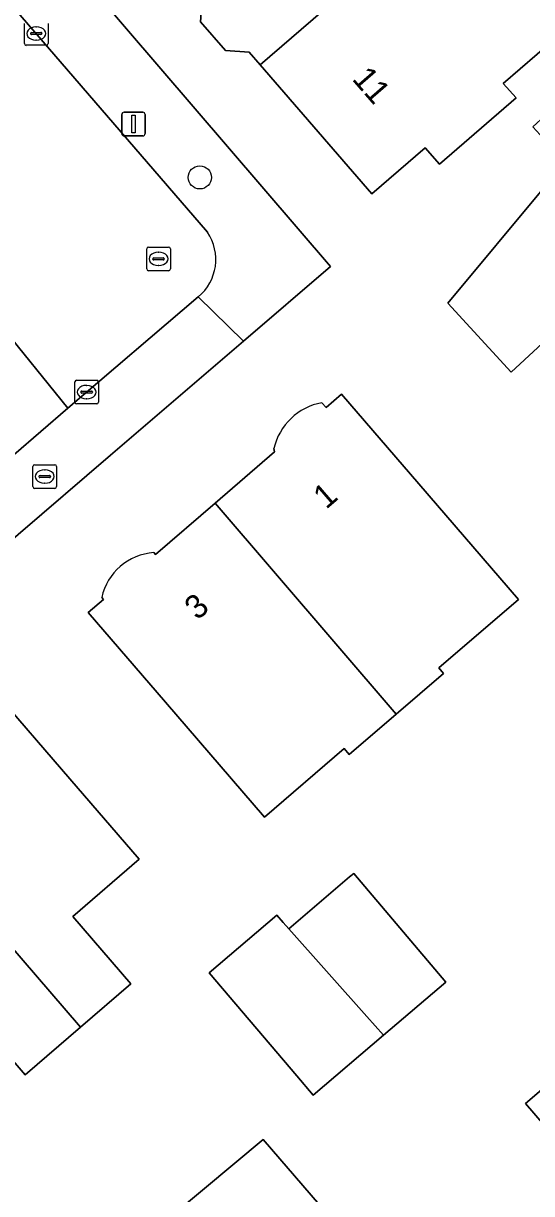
# Model space of a CAD drawing. Extents: x 161772 to 163126, y 383092 to 383917.
# Drawn here: x 162512.84 to 162534.31, y 383442.75 to 383492.19 of the extents above; entities that cross this region are included whole.
import ezdxf

# ---------------------------------------------------------------- set-up
doc = ezdxf.new("R2010")
doc.units = 0
for name, color, linetype in [('IMGEO_Boom', 7, 'Continuous'), ('IMGEO_Brandkraan', 7, 'Continuous'), ('IMGEO_Erf', 7, 'Continuous'), ('IMGEO_Kolk', 7, 'Continuous'), ('IMGEO_Lichtmast', 7, 'Continuous'), ('IMGEO_Pand', 7, 'Continuous'), ('IMGEO_Pand_nummerreeks', 7, 'Continuous'), ('IMGEO_Rijbaan_lokaal_open', 7, 'Continuous'), ('IMGEO_Rioolput', 7, 'Continuous'), ('IMGEO_Voetpad_open', 7, 'Continuous')]:
    doc.layers.add(name, color=color, linetype=linetype)

msp = doc.modelspace()

# ---------------------------------------------------------------- linework, layer by layer
at = {"layer": 'IMGEO_Boom'}
msp.add_circle((162520.296, 383485.688), 0.489, dxfattribs=at)
at = {"layer": 'IMGEO_Brandkraan'}
for p, q in [((162513.243, 383472.62), (162513.243, 383473.472)), ((162513.318, 383473.546), (162514.17, 383473.546)), ((162514.244, 383473.472), (162514.244, 383472.62)), ((162513.502, 383473.04), (162513.502, 383473.052)), ((162513.94, 383473.003), (162513.542, 383473.003)), ((162513.545, 383473.089), (162513.943, 383473.089)), ((162513.731, 383473.326), (162513.756, 383473.326)), ((162513.986, 383473.052), (162513.986, 383473.04)), ((162514.17, 383472.546), (162513.318, 383472.546)), ((162513.754, 383472.766), (162513.729, 383472.766))]:
    msp.add_line(p, q, dxfattribs=at)
for points in [[(162513.243, 383472.62), (162513.243, 383473.472)], [(162513.318, 383473.546), (162514.17, 383473.546)], [(162514.244, 383473.472), (162514.244, 383472.62)], [(162514.17, 383472.546), (162513.318, 383472.546)]]:
    msp.add_lwpolyline(points, dxfattribs=at)
for centre, radius, start, end in [((162513.32, 383473.47), 0.0765, 91.552, 178.448), ((162513.32, 383473.47), 0.0765, 91.552, 178.448), ((162514.168, 383473.47), 0.0765, 1.552, 88.448), ((162514.168, 383473.47), 0.0765, 1.552, 88.448), ((162513.542, 383473.049), 0.0403, 85.8775, 175.7526), ((162513.539, 383473.039), 0.0366, 178.938, 274.7102), ((162513.943, 383473.046), 0.043, 264.8664, 352.4533), ((162513.947, 383473.051), 0.0386, 1.7309, 96.639), ((162513.32, 383472.622), 0.0765, 181.552, 268.448), ((162513.32, 383472.622), 0.0765, 181.552, 268.448), ((162514.168, 383472.622), 0.0765, 271.552, 358.448), ((162514.168, 383472.622), 0.0765, 271.552, 358.448)]:
    msp.add_arc(centre, radius, start, end, dxfattribs=at)
for centre, major_axis, ratio, start_param, end_param in [((162513.73, 383473.046), (-0.387, 0.002), 0.722429, 4.712389, 7.853982), ((162513.755, 383473.046), (-0.39, 0.002), 0.717154, 1.570796, 4.712389)]:
    msp.add_ellipse(centre, major_axis=major_axis, ratio=ratio, start_param=start_param, end_param=end_param, dxfattribs=at)
at = {"layer": 'IMGEO_Erf'}
for points in [[(162535.976, 383492.13), (162533.117, 383489.659), (162533.659, 383489.054), (162530.414, 383486.25), (162529.818, 383486.94), (162527.559, 383484.988), (162522.849, 383490.438), (162522.385, 383490.974), (162521.378, 383491.048), (162520.329, 383492.261), (162520.399, 383493.223), (162518.116, 383495.865), (162520.44, 383497.874), (162519.879, 383498.523), (162521.588, 383500), (162522.969, 383501.193), (162523.577, 383500.492), (162525.872, 383502.484), (162524.237, 383504.513), (162518.943, 383500), (162516.154, 383497.622)], [(162515.75, 383493.665), (162525.811, 383481.917), (162522.137, 383478.766), (162516.516, 383473.945), (162512.623, 383470.605), (162484.28, 383446.041), (162500, 383428.194)], [(162525.451, 383476.167), (162525.628, 383475.965), (162526.287, 383476.533), (162529.548, 383472.743), (162533.755, 383467.855)], [(162518.349, 383469.834), (162518.419, 383469.753), (162520.938, 383471.92), (162523.453, 383474.085), (162523.426, 383474.23)], [(162533.755, 383467.855), (162530.392, 383464.962), (162530.591, 383464.73), (162528.597, 383463.014), (162526.61, 383461.304), (162526.391, 383461.56), (162523.023, 383458.662), (162518.846, 383463.515), (162515.585, 383467.305), (162516.223, 383467.854), (162516.15, 383467.939)], [(162538.001, 383441.98), (162534.056, 383446.556), (162536.409, 383448.578)], [(162517.925, 383440.826), (162522.971, 383445.035), (162526.672, 383440.736)]]:
    msp.add_lwpolyline(points, dxfattribs=at)
for points in [[(162533.455, 383477.464), (162530.767, 383480.375), (162534.899, 383485.334), (162534.809, 383485.431), (162535.757, 383486.306), (162534.362, 383487.817), (162537.485, 383490.701), (162538.88, 383489.19), (162536.926, 383487.385), (162539.175, 383484.95), (162537.058, 383482.996), (162538.157, 383481.806)], [(162517.384, 383451.62), (162515.257, 383449.786), (162512.914, 383447.766), (162510.413, 383450.667), (162507.929, 383448.526), (162505.024, 383451.895), (162501.759, 383455.682), (162502.371, 383456.21), (162502.429, 383456.989), (162503.622, 383458.018), (162504.419, 383457.959), (162506.592, 383459.833), (162509.109, 383462.003), (162509.162, 383462.714), (162510.369, 383463.755), (162511.12, 383463.699), (162511.535, 383464.057), (162514.799, 383460.271), (162517.727, 383456.875), (162514.931, 383454.465)], [(162530.695, 383451.689), (162528.057, 383449.446), (162525.08, 383446.914), (162524.392, 383447.723), (162520.688, 383452.08), (162523.545, 383454.51), (162523.812, 383454.211), (162524.052, 383453.942), (162526.622, 383456.128), (162526.795, 383456.275)]]:
    msp.add_lwpolyline(points, close=True, dxfattribs=at)
for centre, radius, start, end in [((162525.914, 383473.656), 2.554, 100.4514, 167.0038), ((162518.523, 383467.409), 2.431, 94.0994, 167.4072)]:
    msp.add_arc(centre, radius, start, end, dxfattribs=at)
at = {"layer": 'IMGEO_Kolk'}
for p, q in [((162512.886, 383491.341), (162512.886, 383492.193)), ((162513.887, 383492.193), (162513.887, 383491.341)), ((162513.145, 383491.761), (162513.145, 383491.773)), ((162513.583, 383491.724), (162513.185, 383491.724)), ((162513.188, 383491.81), (162513.586, 383491.81)), ((162513.374, 383492.047), (162513.399, 383492.047)), ((162513.629, 383491.773), (162513.629, 383491.761)), ((162513.813, 383491.267), (162512.961, 383491.267)), ((162513.397, 383491.487), (162513.372, 383491.487)), ((162515.014, 383476.191), (162515.014, 383477.043)), ((162515.089, 383477.117), (162515.941, 383477.117)), ((162515.502, 383476.897), (162515.527, 383476.897)), ((162516.015, 383477.043), (162516.015, 383476.191)), ((162515.273, 383476.611), (162515.273, 383476.623)), ((162515.711, 383476.574), (162515.313, 383476.574)), ((162515.316, 383476.66), (162515.714, 383476.66)), ((162515.757, 383476.623), (162515.757, 383476.611)), ((162515.941, 383476.117), (162515.089, 383476.117)), ((162515.525, 383476.337), (162515.5, 383476.337))]:
    msp.add_line(p, q, dxfattribs=at)
for points in [[(162512.886, 383491.341), (162512.886, 383492.193)], [(162513.887, 383492.193), (162513.887, 383491.341)], [(162513.813, 383491.267), (162512.961, 383491.267)], [(162515.014, 383476.191), (162515.014, 383477.043)], [(162515.089, 383477.117), (162515.941, 383477.117)], [(162516.015, 383477.043), (162516.015, 383476.191)], [(162515.941, 383476.117), (162515.089, 383476.117)]]:
    msp.add_lwpolyline(points, dxfattribs=at)
for centre, radius, start, end in [((162513.185, 383491.77), 0.0403, 85.8775, 175.7526), ((162513.182, 383491.76), 0.0366, 178.938, 274.7102), ((162513.586, 383491.767), 0.043, 264.8664, 352.4533), ((162513.59, 383491.772), 0.0386, 1.7309, 96.639), ((162512.963, 383491.343), 0.0765, 181.552, 268.448), ((162512.963, 383491.343), 0.0765, 181.552, 268.448), ((162513.811, 383491.343), 0.0765, 271.552, 358.448), ((162513.811, 383491.343), 0.0765, 271.552, 358.448), ((162515.091, 383477.041), 0.0765, 91.552, 178.448), ((162515.091, 383477.041), 0.0765, 91.552, 178.448), ((162515.939, 383477.041), 0.0765, 1.552, 88.448), ((162515.939, 383477.041), 0.0765, 1.552, 88.448), ((162515.313, 383476.62), 0.0403, 85.8775, 175.7526), ((162515.31, 383476.61), 0.0366, 178.938, 274.7102), ((162515.714, 383476.617), 0.043, 264.8664, 352.4533), ((162515.718, 383476.622), 0.0386, 1.7309, 96.639), ((162515.091, 383476.193), 0.0765, 181.552, 268.448), ((162515.091, 383476.193), 0.0765, 181.552, 268.448), ((162515.939, 383476.193), 0.0765, 271.552, 358.448), ((162515.939, 383476.193), 0.0765, 271.552, 358.448)]:
    msp.add_arc(centre, radius, start, end, dxfattribs=at)
for centre, major_axis, ratio, start_param, end_param in [((162513.373, 383491.767), (-0.387, 0.002), 0.722429, 4.712389, 7.853982), ((162513.398, 383491.767), (-0.39, 0.002), 0.717154, 1.570796, 4.712389), ((162515.501, 383476.617), (-0.387, 0.002), 0.722429, 4.712389, 7.853982), ((162515.526, 383476.617), (-0.39, 0.002), 0.717154, 1.570796, 4.712389)]:
    msp.add_ellipse(centre, major_axis=major_axis, ratio=ratio, start_param=start_param, end_param=end_param, dxfattribs=at)
at = {"layer": 'IMGEO_Lichtmast'}
for p, q in [((162516.997, 383487.539), (162516.997, 383488.339)), ((162516.997, 383488.339), (162516.997, 383487.539)), ((162517.097, 383488.439), (162517.887, 383488.439)), ((162517.887, 383488.439), (162517.097, 383488.439)), ((162517.987, 383488.339), (162517.987, 383487.539)), ((162517.987, 383487.539), (162517.987, 383488.339)), ((162517.887, 383487.439), (162517.097, 383487.439)), ((162517.097, 383487.439), (162517.887, 383487.439))]:
    msp.add_line(p, q, dxfattribs=at)
msp.add_lwpolyline([(162517.417, 383488.314), (162517.567, 383488.314), (162517.567, 383487.564), (162517.417, 383487.564), (162517.417, 383488.314)], dxfattribs=at)
for centre, start, end in [((162517.097, 383488.339), 90, 180), ((162517.097, 383488.339), 90, 180), ((162517.887, 383488.339), 0, 90), ((162517.887, 383488.339), 360, 90), ((162517.097, 383487.539), 180, 270), ((162517.097, 383487.539), 180, 270), ((162517.887, 383487.539), 270, 0), ((162517.887, 383487.539), 270, 0)]:
    msp.add_arc(centre, 0.1, start, end, dxfattribs=at)
at = {"layer": 'IMGEO_Pand'}
for points in [[(162532.091, 383500), (162529.884, 383502.532), (162528.855, 383501.639), (162527.267, 383503.469), (162527.953, 383504.065), (162527.501, 383504.586), (162529.093, 383505.969), (162527.726, 383507.542), (162524.237, 383504.513), (162525.872, 383502.484), (162523.577, 383500.492), (162522.969, 383501.193), (162521.588, 383500), (162519.879, 383498.523), (162520.44, 383497.874), (162518.116, 383495.865), (162520.399, 383493.223), (162520.329, 383492.261), (162521.378, 383491.048), (162522.385, 383490.974), (162522.849, 383490.438), (162531.189, 383497.65), (162532.872, 383499.105)], [(162535.976, 383492.13), (162536.318, 383491.734), (162537.63, 383492.868), (162534.952, 383495.966), (162533.63, 383494.824), (162531.273, 383497.552), (162531.189, 383497.65), (162522.849, 383490.438), (162527.559, 383484.988), (162529.818, 383486.94), (162530.414, 383486.25), (162533.659, 383489.054), (162533.117, 383489.659)], [(162538.157, 383481.806), (162537.058, 383482.996), (162534.899, 383485.334), (162530.767, 383480.375), (162533.455, 383477.464)], [(162506.592, 383459.833), (162515.257, 383449.786), (162517.384, 383451.62), (162514.931, 383454.465), (162517.727, 383456.875), (162514.799, 383460.271), (162511.535, 383464.057), (162511.12, 383463.699), (162510.369, 383463.755), (162509.162, 383462.714), (162509.109, 383462.003)], [(162506.592, 383459.833), (162504.419, 383457.959), (162503.622, 383458.018), (162502.429, 383456.989), (162502.371, 383456.21), (162501.759, 383455.682), (162505.024, 383451.895), (162507.929, 383448.526), (162510.413, 383450.667), (162512.914, 383447.766), (162515.257, 383449.786)], [(162524.052, 383453.942), (162527.35, 383450.239), (162528.057, 383449.446), (162530.695, 383451.689), (162526.795, 383456.275), (162526.622, 383456.128)], [(162524.052, 383453.942), (162523.812, 383454.211), (162523.545, 383454.51), (162520.688, 383452.08), (162524.392, 383447.723), (162525.08, 383446.914), (162528.057, 383449.446), (162527.35, 383450.239)], [(162538.285, 383446.674), (162538.15, 383446.558), (162536.409, 383448.578), (162534.056, 383446.556), (162538.001, 383441.98), (162535.888, 383440.164), (162539.458, 383436.022), (162542.678, 383432.287), (162547.268, 383436.153)], [(162527.224, 383440.094), (162526.672, 383440.736), (162522.971, 383445.035), (162517.925, 383440.826), (162520.462, 383437.882), (162527.198, 383430.065), (162525.966, 383429.021), (162531.403, 383422.714), (162532.63, 383423.764), (162537.284, 383427.744), (162537.624, 383428.03)]]:
    msp.add_lwpolyline(points, close=True, dxfattribs=at)
for points in [[(162523.426, 383474.23), (162523.453, 383474.085), (162520.938, 383471.92), (162528.597, 383463.014), (162530.591, 383464.73), (162530.392, 383464.962), (162533.755, 383467.855), (162529.548, 383472.743), (162526.287, 383476.533), (162525.628, 383475.965), (162525.451, 383476.167)], [(162516.15, 383467.939), (162516.223, 383467.854), (162515.585, 383467.305), (162518.846, 383463.515), (162523.023, 383458.662), (162526.391, 383461.56), (162526.61, 383461.304), (162528.597, 383463.014), (162520.938, 383471.92), (162518.419, 383469.753), (162518.349, 383469.834)]]:
    msp.add_lwpolyline(points, dxfattribs=at)
for centre, radius, start, end in [((162525.914, 383473.656), 2.554, 100.4514, 167.0038), ((162518.523, 383467.409), 2.431, 94.0994, 167.4072)]:
    msp.add_arc(centre, radius, start, end, dxfattribs=at)
at = {"layer": 'IMGEO_Rijbaan_lokaal_open'}
for points in [[(162520.618, 383483.371), (162511.902, 383493.48), (162509.259, 383496.545), (162482.473, 383527.536)], [(162508.367, 383477.045), (162504.758, 383473.878), (162504.252, 383473.434), (162502.4, 383471.911), (162501.946, 383471.518), (162500.022, 383469.851), (162499.493, 383469.393), (162495.169, 383465.647), (162494.715, 383465.254), (162489.248, 383460.517), (162488.703, 383460.046), (162483.718, 383455.707), (162483.21, 383455.265), (162480.239, 383452.675), (162480.106, 383452.56), (162483.358, 383448.776), (162494.969, 383458.808), (162497.234, 383460.784), (162506.751, 383469.027), (162511.278, 383472.984), (162514.726, 383475.933), (162505.962, 383486.747)], [(162505.962, 383486.747), (162514.726, 383475.933), (162520.227, 383480.637)]]:
    msp.add_lwpolyline(points, dxfattribs=at)
msp.add_arc((162518.919, 383482.219), 2.053, 309.5825, 34.1397, dxfattribs=at)
at = {"layer": 'IMGEO_Rioolput'}
for p, q in [((162518.052, 383481.817), (162518.052, 383482.669)), ((162518.127, 383482.743), (162518.979, 383482.743)), ((162518.354, 383482.286), (162518.752, 383482.286)), ((162518.54, 383482.523), (162518.565, 383482.523)), ((162519.053, 383482.669), (162519.053, 383481.817)), ((162518.311, 383482.237), (162518.311, 383482.249)), ((162518.749, 383482.2), (162518.351, 383482.2)), ((162518.563, 383481.963), (162518.538, 383481.963)), ((162518.795, 383482.249), (162518.795, 383482.237)), ((162518.979, 383481.743), (162518.127, 383481.743))]:
    msp.add_line(p, q, dxfattribs=at)
for points in [[(162518.052, 383481.817), (162518.052, 383482.669)], [(162518.127, 383482.743), (162518.979, 383482.743)], [(162519.053, 383482.669), (162519.053, 383481.817)], [(162518.979, 383481.743), (162518.127, 383481.743)]]:
    msp.add_lwpolyline(points, dxfattribs=at)
for centre, radius, start, end in [((162518.129, 383482.667), 0.0765, 91.552, 178.448), ((162518.129, 383482.667), 0.0765, 91.552, 178.448), ((162518.351, 383482.246), 0.0403, 85.8775, 175.7526), ((162518.756, 383482.248), 0.0386, 1.7309, 96.639), ((162518.977, 383482.667), 0.0765, 1.552, 88.448), ((162518.977, 383482.667), 0.0765, 1.552, 88.448), ((162518.129, 383481.819), 0.0765, 181.552, 268.448), ((162518.129, 383481.819), 0.0765, 181.552, 268.448), ((162518.348, 383482.236), 0.0366, 178.938, 274.7102), ((162518.752, 383482.243), 0.043, 264.8664, 352.4533), ((162518.977, 383481.819), 0.0765, 271.552, 358.448), ((162518.977, 383481.819), 0.0765, 271.552, 358.448)]:
    msp.add_arc(centre, radius, start, end, dxfattribs=at)
for centre, major_axis, ratio, start_param, end_param in [((162518.539, 383482.243), (-0.387, 0.002), 0.722429, 4.712389, 7.853982), ((162518.564, 383482.243), (-0.39, 0.002), 0.717154, 1.570796, 4.712389)]:
    msp.add_ellipse(centre, major_axis=major_axis, ratio=ratio, start_param=start_param, end_param=end_param, dxfattribs=at)
at = {"layer": 'IMGEO_Voetpad_open'}
for points in [[(162515.75, 383493.665), (162510.938, 383499.282), (162510.809, 383499.431), (162484.308, 383530.048), (162482.084, 383527.984), (162482.473, 383527.536), (162509.259, 383496.545), (162509.608, 383496.81), (162512.227, 383493.778), (162511.902, 383493.48), (162520.618, 383483.371)], [(162520.227, 383480.637), (162522.137, 383478.766), (162525.811, 383481.917), (162515.75, 383493.665)]]:
    msp.add_lwpolyline(points, dxfattribs=at)
msp.add_lwpolyline([(162522.137, 383478.766), (162520.227, 383480.637), (162514.726, 383475.933), (162511.278, 383472.984), (162511.594, 383472.654), (162507.04, 383468.714), (162506.751, 383469.027), (162497.234, 383460.784), (162497.502, 383460.42), (162495.184, 383458.497), (162494.969, 383458.808), (162483.358, 383448.776), (162482.912, 383448.389), (162484.28, 383446.041), (162512.623, 383470.605), (162516.516, 383473.945)], close=True, dxfattribs=at)
msp.add_arc((162518.919, 383482.219), 2.053, 309.5825, 34.1397, dxfattribs=at)

# ---------------------------------------------------------------- texts
at = {"layer": 'IMGEO_Pand_nummerreeks'}
for s, rotation, p in [('11', 310.9605, (162526.694, 383489.828)), ('1', 40.7702, (162525.631, 383471.637)), ('3', 40.7702, (162520.193, 383466.948))]:
    msp.add_text(s, height=1, rotation=rotation, dxfattribs=at).set_placement(p)

doc.saveas('drawing.dxf')
